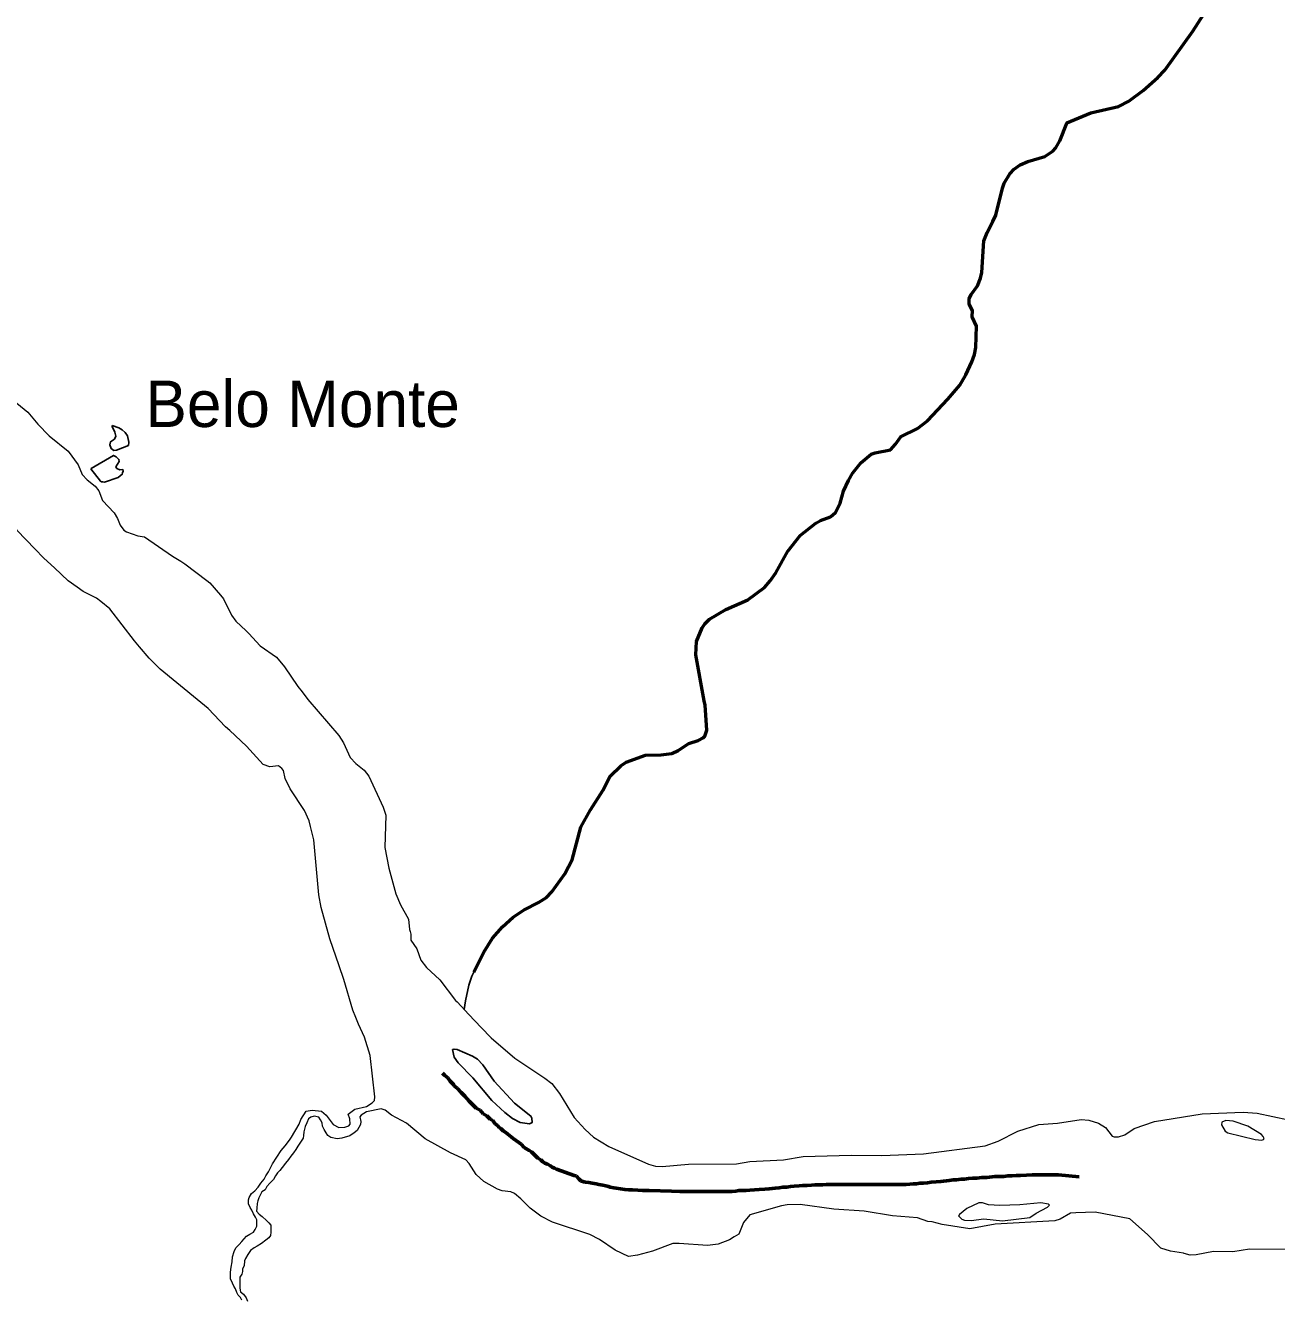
# Model space of a CAD drawing. Extents: x -1643653 to 4543381, y 1624270 to 13878484.
# Drawn here: x 687907 to 701363, y 8904108 to 8917800 of the extents above; entities that cross this region are included whole.
import ezdxf

# ---------------------------------------------------------------- set-up
doc = ezdxf.new("R2010")
doc.units = 0
doc.header["$LTSCALE"] = 200
doc.linetypes.add('LONG_DASH_SHORT_DASH', pattern=[9.9, 6, -1.2, 1.5, -1.2])
for name, color, linetype, lineweight in [('1', 7, 'Continuous', 13), ('21', 7, 'Continuous', 25), ('24', 7, 'Continuous', 25), ('25', 7, 'Continuous', 13), ('7', 7, 'LONG_DASH_SHORT_DASH', 60)]:
    doc.layers.add(name, color=color, linetype=linetype, lineweight=lineweight)
doc.layers.add('41', color=7, linetype='Continuous')

msp = doc.modelspace()

# ---------------------------------------------------------------- linework, layer by layer
at = {"layer": '1', "lineweight": 25}
msp.add_spline([(814781, 9009175.5), (814787.2, 9009173.4), (814796.9, 9009173.4), (814799.4, 9009172.4), (814805.1, 9009174.5), (814805.6, 9009176.5), (814811.7, 9009179.5), (814811.7, 9009179.5), (814801.5, 9009181), (814790.7, 9009181.5), (814784.1, 9009183.1), (814777.4, 9009185.1), (814778.4, 9009175.5)], degree=3, dxfattribs=at)
at = {"layer": '21'}
msp.add_lwpolyline([(688838.5, 8913496.3), (688910.7, 8913471.8), (688949.3, 8913452.2), (688981.4, 8913421.8), (689005.6, 8913385.6), (689018.8, 8913320.1), (689015.2, 8913282.5), (688885.6, 8913233.5), (688857, 8913229.2), (688829, 8913248.7), (688815.8, 8913288.8), (688823, 8913323.4), (688864.6, 8913351.6), (688880.9, 8913382.6), (688869.1, 8913424.1), (688840.2, 8913488.6)], close=True, dxfattribs=at)
for points in [[(688952.1, 8912988.5), (688957.2, 8913006.4), (688955.3, 8913022.8), (688921.9, 8913021.5), (688891.5, 8913035.1), (688877.6, 8913051.6), (688914.9, 8913110.7), (688913.3, 8913132.5), (688882.7, 8913161.5), (688854.3, 8913175), (688614.4, 8913034.8), (688610.3, 8913030.2)], [(688610.3, 8913030.2), (688713.4, 8912897.3), (688723.3, 8912892.5), (688740.8, 8912891.2)], [(688740.8, 8912891.2), (688757.5, 8912889.9), (688903.4, 8912939.7), (688947.9, 8912973.7), (688952.1, 8912988.5)]]:
    msp.add_lwpolyline(points, dxfattribs=at)
at = {"layer": '24', "lineweight": 53}
for points in [[(699106, 8916749.2), (699107.9, 8916751.8), (699364.4, 8916858.8), (699663.1, 8916929.4), (699774, 8916985.7), (699929.5, 8917100.9), (700086.2, 8917240.2), (700161.8, 8917318.8), (700161.8, 8917318.8), (700462.7, 8917739.7), (700633.3, 8918009.2), (700747.4, 8918139), (700925.2, 8918301.4), (700933.1, 8918304.1)], [(698310.3, 8915692), (698345.2, 8915759.1), (698414.2, 8916049.1), (698434, 8916103.3), (698493.2, 8916205.4), (698541, 8916255.4), (698604.5, 8916300.2), (698689, 8916338.6), (698872.4, 8916392.4), (698958.8, 8916447.6), (698989, 8916484.6), (699031.1, 8916558.4), (699106, 8916749.2)], [(698089.5, 8914668.2), (698093, 8914730.9), (698057.9, 8914805.5), (698057.7, 8914860.2), (698080.5, 8914908.2), (698146.1, 8914998.1), (698179.3, 8915082.2), (698193.2, 8915143.2), (698213.4, 8915483.8), (698249.4, 8915574.9), (698249.4, 8915574.9), (698310.3, 8915692)], [(697317.1, 8913373.6), (697317.9, 8913374.9), (697500, 8913466.1), (697607.5, 8913547.4), (697828, 8913780.1), (697955.3, 8913931.9), (698021, 8914043.8), (698087.2, 8914183.8), (698114.2, 8914261.7), (698128.6, 8914336.6), (698136.1, 8914565.5), (698089.3, 8914664.5), (698089.5, 8914668.2)], [(695208.7, 8910534.7), (695119.1, 8911032.8), (695125.9, 8911175.9), (695186, 8911322.3), (695215, 8911364.1), (695265.4, 8911414.9), (695441.6, 8911520.3), (695675, 8911623.5), (695855.8, 8911754), (695917.1, 8911825.5), (695978.8, 8911914.3), (696107.7, 8912146.4), (696241.4, 8912314.4), (696408, 8912448.3), (696458.2, 8912475.5), (696564.9, 8912514.1), (696620.1, 8912562.5), (696669.6, 8912662.3), (696705.8, 8912792.2), (696757.7, 8912906), (696806.1, 8912989), (696891.2, 8913095.4), (697004, 8913188.5), (697047.8, 8913204.1), (697212.1, 8913236.8), (697263.3, 8913295.3), (697317.1, 8913373.6)], [(692729.3, 8907617.7), (692837, 8907833), (692931.9, 8907984.6), (693036.8, 8908107.6), (693151.9, 8908211.5), (693272.4, 8908290), (693424.2, 8908367.8), (693510.8, 8908421.2), (693567.8, 8908481.1), (693707.6, 8908675), (693789, 8908827.4), (693880.7, 8909177.6), (693984.3, 8909363.3), (694118.8, 8909572.9), (694196.2, 8909725.9), (694310.5, 8909836.8), (694368.1, 8909876.1), (694574.8, 8909952.9), (694743.6, 8909954), (694858.1, 8909968.9), (694926.1, 8910000.5), (695042.3, 8910075.9), (695142.1, 8910109.8), (695197.6, 8910138.8), (695213.4, 8910155.1), (695235.8, 8910220.2), (695216.8, 8910490.1), (695208.7, 8910534.7)]]:
    msp.add_lwpolyline(points, dxfattribs=at)
at = {"layer": '24'}
for points in [[(699106, 8916749.2), (699107.9, 8916751.8), (699364.4, 8916858.8), (699663.1, 8916929.4), (699774, 8916985.7), (699929.5, 8917100.9), (700086.2, 8917240.2), (700161.8, 8917318.8), (700161.8, 8917318.8), (700462.7, 8917739.7), (700633.3, 8918009.2), (700747.4, 8918139), (700925.2, 8918301.4), (700933.1, 8918304.1)], [(698310.3, 8915692), (698345.2, 8915759.1), (698414.2, 8916049.1), (698434, 8916103.3), (698493.2, 8916205.4), (698541, 8916255.4), (698604.5, 8916300.2), (698689, 8916338.6), (698872.4, 8916392.4), (698958.8, 8916447.6), (698989, 8916484.6), (699031.1, 8916558.4), (699106, 8916749.2)], [(698089.5, 8914668.2), (698093, 8914730.9), (698057.9, 8914805.5), (698057.7, 8914860.2), (698080.5, 8914908.2), (698146.1, 8914998.1), (698179.3, 8915082.2), (698193.2, 8915143.2), (698213.4, 8915483.8), (698249.4, 8915574.9), (698249.4, 8915574.9), (698310.3, 8915692)], [(697317.1, 8913373.6), (697317.9, 8913374.9), (697500, 8913466.1), (697607.5, 8913547.4), (697828, 8913780.1), (697955.3, 8913931.9), (698021, 8914043.8), (698087.2, 8914183.8), (698114.2, 8914261.7), (698128.6, 8914336.6), (698136.1, 8914565.5), (698089.3, 8914664.5), (698089.5, 8914668.2)], [(695208.7, 8910534.7), (695119.1, 8911032.8), (695125.9, 8911175.9), (695186, 8911322.3), (695215, 8911364.1), (695265.4, 8911414.9), (695441.6, 8911520.3), (695675, 8911623.5), (695855.8, 8911754), (695917.1, 8911825.5), (695978.8, 8911914.3), (696107.7, 8912146.4), (696241.4, 8912314.4), (696408, 8912448.3), (696458.2, 8912475.5), (696564.9, 8912514.1), (696620.1, 8912562.5), (696669.6, 8912662.3), (696705.8, 8912792.2), (696757.7, 8912906), (696806.1, 8912989), (696891.2, 8913095.4), (697004, 8913188.5), (697047.8, 8913204.1), (697212.1, 8913236.8), (697263.3, 8913295.3), (697317.1, 8913373.6)], [(692627.4, 8907216), (692639.9, 8907309.9), (692674.3, 8907477.3), (692707.2, 8907573.5), (692837, 8907833), (692931.9, 8907984.6), (693036.8, 8908107.6), (693151.9, 8908211.5), (693272.4, 8908290), (693424.2, 8908367.8), (693510.8, 8908421.2), (693567.8, 8908481.1), (693707.6, 8908675), (693789, 8908827.4), (693880.7, 8909177.6), (693984.3, 8909363.3), (694118.8, 8909572.9), (694196.2, 8909725.9), (694310.5, 8909836.8), (694368.1, 8909876.1), (694574.8, 8909952.9), (694743.6, 8909954), (694858.1, 8909968.9), (694926.1, 8910000.5), (695042.3, 8910075.9), (695142.1, 8910109.8), (695197.6, 8910138.8), (695213.4, 8910155.1), (695235.8, 8910220.2), (695216.8, 8910490.1), (695208.7, 8910534.7)]]:
    msp.add_lwpolyline(points, dxfattribs=at)
msp.add_lwpolyline([(692949.1, 8906444.8), (692825.9, 8906621.7), (692768.5, 8906681.2), (692716.6, 8906713.2), (692549.3, 8906785.2), (692516.7, 8906791.5), (692502.1, 8906785.4), (692518.4, 8906705.4), (692562.6, 8906642), (692720.7, 8906481.3), (692924.1, 8906239.9), (693063.6, 8906110.7), (693147.4, 8906045), (693227.3, 8906002.2), (693327.7, 8905986.2), (693357, 8906001.2), (693353.1, 8906048.7), (693342.8, 8906070), (693166.4, 8906209.1)], close=True, dxfattribs=at)
at = {"layer": '25'}
for points in [[(687815.5, 8913739.4), (687934.6, 8913642.4), (688040, 8913510.4), (688162, 8913385.5), (688367.3, 8913223), (688472.6, 8913075.7)], [(688472.6, 8913075.7), (688515.8, 8912970.7), (688572.7, 8912913.1), (688657.8, 8912844.4), (688698.2, 8912796.3), (688734.3, 8912690.1), (688862.3, 8912558.1)], [(688008.3, 8912172.8), (687817.2, 8912367.8), (687672.6, 8912486.6)], [(688862.3, 8912558.1), (688898.2, 8912498.6), (688924.9, 8912425.2), (688966.9, 8912371.6), (688993.2, 8912354.7), (689114.6, 8912309.7), (689186.8, 8912301.9), (689186.9, 8912301.9)], [(688219.6, 8911966.8), (688106.6, 8912072.5), (688008.3, 8912172.8)], [(689186.8, 8912301.9), (689489.2, 8912093.8), (689578.8, 8912037.9)], [(689578.8, 8912037.9), (689622.7, 8912010.6), (689858, 8911832.1)], [(688463.8, 8911759.3), (688367.3, 8911828.6), (688219.6, 8911966.8)], [(689858, 8911832.1), (689891.4, 8911806.7), (690003.7, 8911671.2)], [(688717.8, 8911603.4), (688671.3, 8911641.2), (688529.4, 8911712.2), (688463.8, 8911759.3)], [(690003.7, 8911671.2), (690036.2, 8911631.9), (690124.3, 8911459.3), (690170.1, 8911393.1), (690282.6, 8911287.6)], [(689135.5, 8911115.7), (689079.9, 8911181.4), (688815.4, 8911524.1), (688717.8, 8911603.4)], [(690282.6, 8911287.6), (690310.1, 8911261.8), (690430.8, 8911126.3), (690608.8, 8911006.4), (690695.1, 8910901.9), (690838.4, 8910691.9), (690884, 8910634.6)], [(689754.4, 8910550.3), (689356.4, 8910876.9), (689236.6, 8910995.9), (689135.5, 8911115.7)], [(690105.8, 8910215.6), (690059.9, 8910258.2), (689871, 8910454.6), (689754.4, 8910550.3)], [(690884, 8910634.6), (690943.9, 8910550.7), (691277.7, 8910162.7), (691329, 8910084.3), (691401.2, 8909927.1), (691461.9, 8909862.4), (691549.6, 8909789.6), (691600.1, 8909727.4), (691754.7, 8909393.1), (691782, 8909306.7), (691774.2, 8908959.6), (691815.3, 8908738.4), (691889.9, 8908460.7), (691941, 8908340.7), (692026.3, 8908188.9), (692038.9, 8908078.6), (692044.8, 8908056.7)], [(690973.8, 8909186.5), (690959.4, 8909246.9), (690907.6, 8909357.3), (690755.8, 8909591), (690701.9, 8909701.7), (690681.3, 8909786.2), (690666.4, 8909810.3), (690629.5, 8909837.9), (690534.7, 8909826.2), (690465.2, 8909853.3), (690285, 8910049.6), (690105.8, 8910215.6)], [(691088.5, 8908313.9), (691062.8, 8908449.1), (691008.4, 8909041.9), (690973.8, 8909186.5)], [(691281.4, 8907685.4), (691182.4, 8907975.5), (691088.5, 8908313.9)], [(692044.8, 8908056.7), (692052.8, 8908026.7), (692050.7, 8907961), (692118.3, 8907868.3), (692160.1, 8907748.4), (692220.3, 8907669.3), (692364.9, 8907535.6), (692534.1, 8907312.8), (692551.5, 8907299.7), (692676.4, 8907162.1)], [(691462.3, 8907129.9), (691427, 8907209), (691331.2, 8907539.4), (691281.4, 8907685.4)], [(690770.2, 8905843.2), (690852, 8905982.1), (690868.1, 8906034.4), (690928, 8906123.4), (690992.1, 8906133.5), (691093.1, 8906124.6), (691142.8, 8906079.2), (691216.8, 8905979), (691277.6, 8905948.2), (691342.5, 8905951.8), (691386.5, 8905966.2), (691399.8, 8905981.8), (691397.7, 8906042.2), (691378.7, 8906092.7), (691448.3, 8906144.9), (691574.6, 8906171.9), (691637.5, 8906214.2), (691659.8, 8906239.5), (691666.5, 8906276.9), (691614.3, 8906720.4), (691553.2, 8906917.7), (691488.1, 8907058.8), (691462.3, 8907129.9)], [(692676.4, 8907162.1), (692807.4, 8907022.5), (692915.7, 8906912.1), (693169.8, 8906693.4), (693492.8, 8906479), (693569.9, 8906419.6), (693650.4, 8906314.4), (693809.1, 8906055.6), (693809.1, 8906055.6), (693928.4, 8905925.4), (694016.8, 8905845.3), (694182.1, 8905744), (694607.4, 8905554.6), (694682.1, 8905531.8), (694755.6, 8905527.6), (695038, 8905553.4), (695553.9, 8905557.9), (695698.2, 8905581.4), (696059.6, 8905599.2), (696272.7, 8905636.6), (696786.4, 8905651), (697116.6, 8905647.9), (697567.1, 8905664.3), (698229, 8905748.8), (698370.6, 8905800.9), (698581.3, 8905906.7), (698805.8, 8905980.6), (699008.1, 8905992.8), (699263.6, 8906033.6), (699343.2, 8906026.8), (699449.5, 8905993.7), (699522.1, 8905946.6), (699595.2, 8905855.7), (699617, 8905846.3), (699662.2, 8905846.3), (699730.1, 8905870.1)], [(691259.2, 8905826.4), (691259.2, 8905826.4), (691190.1, 8905839.8), (691158.9, 8905862.1), (691141.1, 8905891), (691121, 8905926.7), (691103.2, 8905962.3), (691098.7, 8905998), (691080.9, 8906031.4), (691063.1, 8906058.1), (691014, 8906069.2), (691014, 8906069.2), (690976.2, 8906058.1), (690976.2, 8906058.1), (690950.8, 8906042.4), (690932.7, 8905999.2), (690914.6, 8905958.6), (690901.5, 8905902.7), (690898.7, 8905862), (690893.5, 8905831.5), (690857.5, 8905778.3), (690836.9, 8905745.3), (690816.3, 8905709.8), (690790.7, 8905676.9), (690759.9, 8905638.9), (690736.8, 8905603.4), (690706, 8905562.8), (690670.1, 8905517.2), (690641.9, 8905486.9), (690618.8, 8905459), (690595.7, 8905428.6), (690575.1, 8905388), (690536.7, 8905350.1), (690503.4, 8905312.1), (690485.4, 8905276.6), (690449.6, 8905256.4), (690436.7, 8905228.5), (690418.7, 8905190.4), (690405.7, 8905157.4), (690397.9, 8905129.5), (690397.6, 8905081.1), (690392.3, 8905048.1), (690422.7, 8905017.4), (690453, 8904989.3), (690498.6, 8904945.8), (690526.4, 8904922.7), (690546.6, 8904897.2), (690546.1, 8904820.8), (690543.3, 8904787.8), (690525.4, 8904759.9), (690492.1, 8904737.2), (690446.1, 8904699.3), (690400.1, 8904671.6), (690366.9, 8904653.9), (690328.6, 8904623.6), (690300.3, 8904580.5), (690274.6, 8904539.9), (690261.7, 8904512), (690258.8, 8904461.2), (690240.8, 8904428.2), (690240.6, 8904397.7), (690232.8, 8904369.7), (690214.8, 8904339.3), (690214.6, 8904308.8), (690211.8, 8904260.4), (690211.5, 8904219.8), (690221.5, 8904181.5), (690251.8, 8904155.9), (690282.1, 8904117.6), (690297.2, 8904079.4)], [(691574.8, 8906114.8), (691519.4, 8906081.7), (691502.8, 8906063.3), (691513.3, 8906012.8), (691511.5, 8905978.9), (691473.5, 8905914.1), (691441.2, 8905891.3)], [(694392.3, 8904560.9), (694249.3, 8904629.2), (694079.7, 8904743.6), (693976.2, 8904798), (693575.7, 8904930.8), (693449.1, 8904994.9), (693335.6, 8905079), (693236.3, 8905180.3), (693168.5, 8905236.3), (693127.6, 8905254.1), (693035.4, 8905267.9), (692983.1, 8905283.9), (692837.7, 8905367.1), (692753.6, 8905443.3), (692681.2, 8905561), (692642.1, 8905601), (692477.9, 8905674), (692207.4, 8905825.7), (692006.3, 8905995.8), (691843, 8906078.6), (691777.9, 8906135.4), (691733.2, 8906147.2), (691574.8, 8906114.8)], [(699730.1, 8905870.1), (699833.6, 8905937.4), (700049.1, 8906011), (700564.9, 8906093.9), (701005.2, 8906113.6), (701154.5, 8906101.4), (701659.8, 8905992.8), (701803.5, 8905986.5), (702058.9, 8906003.4), (702175.9, 8905983.8), (702373, 8905910.6), (702436.8, 8905905.5), (702682, 8905912.8), (702942.6, 8905799.8), (703043.5, 8905742.3)], [(691441.2, 8905891.3), (691395.3, 8905858.9), (691308.5, 8905834.7), (691259.2, 8905826.4)], [(690133, 8904273.6), (690112.9, 8904319.5), (690113.4, 8904393.3), (690118.8, 8904446.7), (690131.9, 8904502.6), (690134.8, 8904558.5), (690153, 8904614.4), (690171, 8904655), (690204.3, 8904690.4), (690235.1, 8904723.3), (690260.7, 8904751.2), (690283.8, 8904779), (690322.1, 8904801.7), (690360.4, 8904821.8), (690378.3, 8904849.7), (690396.4, 8904887.8), (690396.8, 8904953.9), (690381.7, 8904982), (690361.6, 8905017.7), (690341.5, 8905058.6), (690323.9, 8905086.6), (690306.3, 8905127.4), (690306.6, 8905168.1), (690314.4, 8905193.5), (690340.1, 8905236.6), (690373.4, 8905267), (690409.2, 8905307.5), (690440, 8905348), (690475.9, 8905391.1), (690494, 8905426.6), (690519.7, 8905469.7), (690566, 8905556), (690657.5, 8905699.5), (690657.5, 8905699.5), (690702.1, 8905750.7), (690702.1, 8905750.7), (690746.6, 8905810.9), (690770.2, 8905843.2)], [(697658.8, 8904933.3), (697614.4, 8904938.5), (697502.5, 8904976.8), (697230.9, 8904997.9), (696928.2, 8905046.6), (696603.4, 8905069), (696240.1, 8905118.1), (696100.1, 8905116.6), (696040.6, 8905107), (695698.7, 8905008.5), (695631.9, 8904924.3), (695580.3, 8904801.6), (695529.7, 8904770.2)], [(700224.1, 8904617.8), (700117.5, 8904650.2), (699976.3, 8904795.3), (699784.6, 8904967), (699413.2, 8905038.8), (699203.8, 8905030.7), (699146, 8905026.8), (699035.3, 8904960.2), (698980, 8904944.5), (698337.8, 8904907.7), (698063.3, 8904859.2), (697765.1, 8904905.4), (697658.8, 8904933.3)], [(695529.7, 8904770.2), (695479.1, 8904738.8), (695358.2, 8904694.2), (695244.6, 8904680.4), (694936.5, 8904701), (694868.4, 8904699.3), (694652.2, 8904617.7), (694490.8, 8904574.4), (694392.3, 8904560.9)], [(700368.5, 8904593.8), (700361.3, 8904595.9), (700224.1, 8904617.8)], [(701498, 8904635.9), (701073.3, 8904639.9), (700893.6, 8904612.2), (700683.7, 8904613.8), (700499, 8904578.5), (700435.5, 8904574.2), (700368.5, 8904593.8)], [(690236.2, 8904089.9), (690218.5, 8904118), (690195.8, 8904146.1), (690180.7, 8904174.1), (690165.7, 8904212.4), (690148.1, 8904243), (690133, 8904273.6)]]:
    msp.add_lwpolyline(points, dxfattribs=at)
for points in [[(692949.1, 8906444.8), (692825.9, 8906621.7), (692768.5, 8906681.2), (692716.6, 8906713.2), (692549.3, 8906785.2), (692516.7, 8906791.5), (692502.1, 8906785.4), (692518.4, 8906705.4), (692562.6, 8906642), (692720.7, 8906481.3), (692924.1, 8906239.9), (693063.6, 8906110.7), (693147.4, 8906045), (693227.3, 8906002.2), (693327.7, 8905986.2), (693357, 8906001.2), (693353.1, 8906048.7), (693342.8, 8906070), (693166.4, 8906209.1)], [(700838.5, 8905891.3), (701132.3, 8905819.6), (701206.6, 8905813.1), (701222.7, 8905818.2), (701228.3, 8905829.3), (701220.6, 8905851.5), (701199.7, 8905872.4), (701053.6, 8905962.1), (700895.4, 8906014.9), (700818.6, 8906021.5), (700774.5, 8906004.3), (700770.3, 8905978.1), (700810.1, 8905908.9)], [(698388.1, 8905109.3), (698266.4, 8905115), (698201.6, 8905136.8), (698161, 8905135.9), (698032.8, 8905076.5), (697953.2, 8905013.6), (697944, 8904996.2), (697979.2, 8904962.2), (698006.7, 8904952.9), (698079.2, 8904948.8), (698215.6, 8904965.4), (698416.1, 8904942.8), (698710.2, 8904978.5), (698778.6, 8905025.1), (698900.2, 8905090.5), (698922.8, 8905112.6), (698909.9, 8905123.1), (698826.8, 8905137.9), (698603.2, 8905114.8)]]:
    msp.add_lwpolyline(points, close=True, dxfattribs=at)
at = {"layer": '7'}
for points in [[(693130.7, 8905846.2), (693095, 8905876.9), (693074.7, 8905894.8), (693044.1, 8905912.6), (693023.8, 8905933.1), (693000.9, 8905948.4), (692983.1, 8905968.9), (692955.1, 8905989.3), (692934.7, 8906022.6), (692904.1, 8906037.9), (692871.1, 8906073.7), (692830.3, 8906094.1), (692797.2, 8906132.5), (692754, 8906155.5), (692713.2, 8906198.9), (692680.2, 8906229.6), (692634.3, 8906283.3), (692593.6, 8906324.2), (692550.3, 8906370.2), (692522.3, 8906390.6), (692509.6, 8906411.1), (692476.5, 8906446.9), (692448.5, 8906480.1), (692412.9, 8906510.8), (692392.5, 8906531.2)], [(694492.2, 8905273.6), (694436.2, 8905278.7), (694392.9, 8905278.7), (694352.2, 8905281.3), (694260.6, 8905294.1), (694235.2, 8905299.2), (694197, 8905306.9), (694176.7, 8905314.5), (694151.2, 8905319.6), (694115.6, 8905327.3), (694074.9, 8905335), (694044.3, 8905340.1), (694003.6, 8905347.8), (693965.4, 8905355.4), (693932.4, 8905360.5), (693912, 8905363.1), (693881.5, 8905373.3), (693861.1, 8905391.2), (693830.6, 8905429.6), (693810.2, 8905432.1), (693619.3, 8905498.6), (693596.4, 8905508.8), (693573.5, 8905521.6), (693553.2, 8905534.3), (693522.6, 8905552.2), (693494.6, 8905562.5), (693466.6, 8905580.3), (693448.8, 8905600.8), (693418.3, 8905618.7), (693382.7, 8905654.5), (693349.6, 8905685.2), (693324.1, 8905700.5), (693270.7, 8905733.7), (693240.1, 8905766.9), (693212.1, 8905787.4), (693153.6, 8905828.3), (693130.7, 8905846.2)], [(697565.9, 8905350.4), (697527.7, 8905347.8), (697489.5, 8905342.7), (697456.5, 8905340.2), (697420.8, 8905337.6), (697380.1, 8905335), (697336.9, 8905335), (697280.9, 8905335), (697230, 8905335), (697186.8, 8905335), (697148.6, 8905335), (697105.3, 8905335), (697082.4, 8905335), (697046.8, 8905335), (697011.2, 8905335), (696990.8, 8905335), (696957.7, 8905335), (696934.8, 8905335), (696896.7, 8905335), (696876.3, 8905335), (696820.3, 8905335), (696772, 8905335), (696721.1, 8905335), (696670.2, 8905335), (696624.4, 8905335), (696578.6, 8905335), (696520.1, 8905335), (696481.9, 8905332.5), (696438.7, 8905332.5), (696398, 8905329.9), (696359.8, 8905327.3), (696314, 8905324.8), (696265.7, 8905322.2), (696227.5, 8905319.7), (696176.6, 8905317.1), (696135.9, 8905312), (696095.2, 8905306.9), (696054.5, 8905304.3), (696013.8, 8905299.2), (695970.5, 8905294.1), (695906.9, 8905289), (695858.6, 8905283.9), (695800, 8905281.3), (695698.3, 8905273.7), (695657.6, 8905271.1), (695616.8, 8905268.5), (695578.7, 8905268.5), (695548.1, 8905263.4), (695510, 8905260.9), (695464.2, 8905260.9), (695426, 8905260.9), (695377.7, 8905260.9), (695339.5, 8905260.9), (695293.7, 8905260.9), (695242.8, 8905260.9), (695194.5, 8905260.9), (695143.6, 8905260.9), (695097.8, 8905260.9), (695052, 8905260.9), (695001.1, 8905260.9), (694945.1, 8905260.9), (694856, 8905263.4), (694614.3, 8905268.5), (694545.6, 8905271.1), (694492.2, 8905273.6)], [(699241.8, 8905417.5), (699018.7, 8905439.9), (698972.9, 8905439.9), (698924.6, 8905439.9), (698871.2, 8905439.9), (698799.9, 8905439.9), (698733.8, 8905439.9), (698675.2, 8905434.8), (698609.1, 8905432.2), (698563.3, 8905432.2), (698520, 8905429.6), (698474.2, 8905429.6), (698431, 8905422), (698387.7, 8905422), (698331.7, 8905419.4), (698247.8, 8905411.7), (698191.8, 8905409.2), (698140.9, 8905401.5), (698092.6, 8905401.5), (698049.3, 8905399), (698008.6, 8905391.3), (697970.4, 8905391.3), (697922.1, 8905383.6), (697886.5, 8905383.6), (697843.2, 8905378.5), (697754.2, 8905368.3), (697700.7, 8905363.2), (697649.8, 8905358.1), (697609.1, 8905352.9), (697565.9, 8905350.4)]]:
    msp.add_lwpolyline(points, dxfattribs=at)

# ---------------------------------------------------------------- texts
at = {"layer": '41'}
msp.add_text('Belo Monte', height=500, dxfattribs=at).set_placement((689197.5, 8913481.5))

doc.saveas('drawing.dxf')
